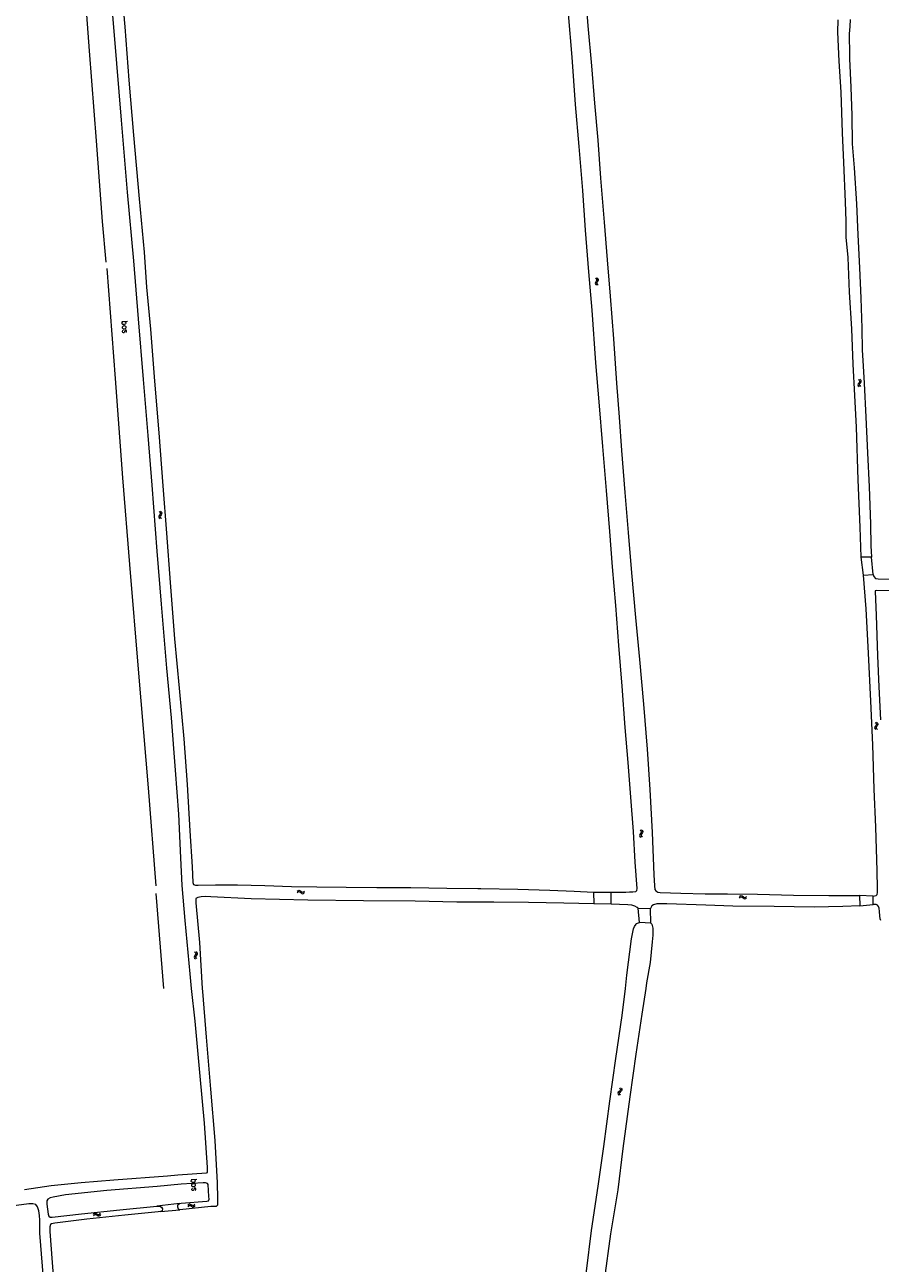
# Model space of a CAD drawing. Header units: metres. Extents: x 189705 to 199106, y 581686 to 588448.
# Tile 526 of 555: x 196843 to 197139, y 587405 to 587833. Entities that reach past the tile are written whole.
import ezdxf

# ---------------------------------------------------------------- set-up
doc = ezdxf.new("R2010")
doc.units = ezdxf.units.M
doc.layers.add('B-WA-OG-GBKN-G', color=7, linetype='Continuous', lineweight=18)
doc.styles.add('Style-STANDARD', font='STANDARD.shx')

msp = doc.modelspace()

# ---------------------------------------------------------------- linework, layer by layer
at = {"layer": 'B-WA-OG-GBKN-G'}
for p, q in [((197040.666, 587745.528), (197040.977, 587745.266)), ((197041.155, 587745.61), (197041.469, 587745.349)), ((197040.665, 587743.946), (197040.609, 587743.622)), ((197040.609, 587743.622), (197040.771, 587743.326)), ((197040.875, 587744.296), (197040.665, 587743.946)), ((197040.771, 587743.326), (197041.084, 587743.064)), ((197041.082, 587744.655), (197040.875, 587744.296)), ((197040.977, 587745.266), (197041.134, 587744.977)), ((197041.134, 587744.977), (197041.082, 587744.655)), ((197041.157, 587744.028), (197041.101, 587743.704)), ((197041.101, 587743.704), (197041.261, 587743.408)), ((197041.365, 587744.379), (197041.157, 587744.028)), ((197041.261, 587743.408), (197041.574, 587743.145)), ((197041.573, 587744.729), (197041.365, 587744.379)), ((197041.469, 587745.349), (197041.628, 587745.063)), ((197041.628, 587745.063), (197041.573, 587744.729)), ((197131.455, 587708.901), (197131.374, 587708.582)), ((197131.374, 587708.582), (197131.514, 587708.274)), ((197131.691, 587709.233), (197131.455, 587708.901)), ((197131.514, 587708.274), (197131.806, 587707.989)), ((197131.575, 587710.478), (197131.866, 587710.193)), ((197131.924, 587709.576), (197131.691, 587709.233)), ((197131.866, 587710.193), (197132.001, 587709.893)), ((197131.951, 587708.945), (197131.871, 587708.626)), ((197131.871, 587708.626), (197132.008, 587708.318)), ((197132.001, 587709.893), (197131.924, 587709.576)), ((197132.185, 587709.28), (197131.951, 587708.945)), ((197132.008, 587708.318), (197132.301, 587708.033)), ((197132.07, 587710.522), (197132.362, 587710.239)), ((197132.419, 587709.612), (197132.185, 587709.28)), ((197132.362, 587710.239), (197132.499, 587709.941)), ((197132.499, 587709.941), (197132.419, 587709.612)), ((196889.846, 587664.83), (196890.15, 587664.559)), ((196890.15, 587664.559), (196890.3, 587664.267)), ((196890.3, 587664.267), (196890.239, 587663.946)), ((196890.338, 587664.898), (196890.644, 587664.629)), ((196890.644, 587664.629), (196890.795, 587664.339)), ((196890.795, 587664.339), (196890.731, 587664.006)), ((196889.802, 587663.249), (196889.738, 587662.926)), ((196889.738, 587662.926), (196889.892, 587662.626)), ((196890.022, 587663.593), (196889.802, 587663.249)), ((196889.892, 587662.626), (196890.198, 587662.355)), ((196890.239, 587663.946), (196890.022, 587663.593)), ((196890.296, 587663.317), (196890.232, 587662.994)), ((196890.232, 587662.994), (196890.384, 587662.694)), ((196890.514, 587663.663), (196890.296, 587663.317)), ((196890.384, 587662.694), (196890.69, 587662.423)), ((196890.731, 587664.006), (196890.514, 587663.663)), ((197137.378, 587591.932), (197137.669, 587591.648)), ((197137.669, 587591.648), (197137.805, 587591.349)), ((197137.872, 587591.978), (197138.166, 587591.696)), ((197138.166, 587591.696), (197138.304, 587591.399)), ((197138.304, 587591.399), (197138.225, 587591.07)), ((197137.263, 587590.355), (197137.183, 587590.035)), ((197137.183, 587590.035), (197137.324, 587589.729)), ((197137.497, 587590.688), (197137.263, 587590.355)), ((197137.324, 587589.729), (197137.617, 587589.444)), ((197137.73, 587591.032), (197137.497, 587590.688)), ((197137.759, 587590.4), (197137.68, 587590.081)), ((197137.68, 587590.081), (197137.818, 587589.774)), ((197137.805, 587591.349), (197137.73, 587591.032)), ((197137.992, 587590.736), (197137.759, 587590.4)), ((197137.818, 587589.774), (197138.112, 587589.49)), ((197138.225, 587591.07), (197137.992, 587590.736)), ((197055.99, 587553.172), (197055.914, 587552.852)), ((197056.221, 587553.509), (197055.99, 587553.172)), ((197056.088, 587554.751), (197056.383, 587554.47)), ((197056.45, 587553.855), (197056.221, 587553.509)), ((197056.383, 587554.47), (197056.522, 587554.173)), ((197056.486, 587553.224), (197056.41, 587552.903)), ((197056.41, 587552.903), (197056.552, 587552.598)), ((197056.522, 587554.173), (197056.45, 587553.855)), ((197056.715, 587553.562), (197056.486, 587553.224)), ((197056.582, 587554.803), (197056.879, 587554.523)), ((197056.944, 587553.898), (197056.715, 587553.562)), ((197056.879, 587554.523), (197057.02, 587554.228)), ((197057.02, 587554.228), (197056.944, 587553.898)), ((197055.914, 587552.852), (197056.058, 587552.547)), ((197056.058, 587552.547), (197056.355, 587552.266)), ((197056.552, 587552.598), (197056.849, 587552.317)), ((196937.598, 587533.55), (196937.9, 587533.824)), ((196937.609, 587533.054), (196937.913, 587533.325)), ((196937.9, 587533.824), (196938.205, 587533.941)), ((196937.913, 587533.325), (196938.221, 587533.44)), ((196938.205, 587533.941), (196938.529, 587533.84)), ((196938.221, 587533.44), (196938.532, 587533.343)), ((196938.529, 587533.84), (196938.845, 587533.584)), ((196938.532, 587533.343), (196938.859, 587533.088)), ((196938.845, 587533.584), (196939.164, 587533.329)), ((196938.859, 587533.088), (196939.176, 587532.83)), ((196939.164, 587533.329), (196939.477, 587533.228)), ((196939.176, 587532.83), (196939.489, 587532.729)), ((196939.477, 587533.228), (196939.793, 587533.345)), ((196939.489, 587532.729), (196939.804, 587532.848)), ((196939.793, 587533.345), (196940.097, 587533.618)), ((196939.804, 587532.848), (196940.108, 587533.121)), ((197090.43, 587531.724), (197090.73, 587532)), ((197090.446, 587531.228), (197090.748, 587531.501)), ((197090.73, 587532), (197091.035, 587532.12)), ((197090.748, 587531.501), (197091.054, 587531.619)), ((197091.035, 587532.12), (197091.359, 587532.021)), ((197091.054, 587531.619), (197091.366, 587531.524)), ((197091.359, 587532.021), (197091.678, 587531.768)), ((197091.366, 587531.524), (197091.695, 587531.272)), ((197091.678, 587531.768), (197091.998, 587531.515)), ((197091.998, 587531.515), (197092.312, 587531.417)), ((197092.312, 587531.417), (197092.627, 587531.536)), ((197092.627, 587531.536), (197092.929, 587531.812)), ((197091.695, 587531.272), (197092.014, 587531.017)), ((197092.014, 587531.017), (197092.328, 587530.918)), ((197092.328, 587530.918), (197092.642, 587531.04)), ((197092.642, 587531.04), (197092.944, 587531.315)), ((196902.053, 587511.097), (196901.99, 587510.774)), ((196901.99, 587510.774), (196902.145, 587510.474)), ((196902.271, 587511.442), (196902.053, 587511.097)), ((196902.089, 587512.678), (196902.394, 587512.409)), ((196902.145, 587510.474), (196902.453, 587510.205)), ((196902.486, 587511.796), (196902.271, 587511.442)), ((196902.394, 587512.409), (196902.545, 587512.117)), ((196902.547, 587511.167), (196902.483, 587510.844)), ((196902.483, 587510.844), (196902.637, 587510.545)), ((196902.545, 587512.117), (196902.486, 587511.796)), ((196902.762, 587511.514), (196902.547, 587511.167)), ((196902.58, 587512.749), (196902.888, 587512.481)), ((196902.637, 587510.545), (196902.944, 587510.276)), ((196902.978, 587511.859), (196902.762, 587511.514)), ((196902.888, 587512.481), (196903.04, 587512.192)), ((196903.04, 587512.192), (196902.978, 587511.859)), ((197048.562, 587464.104), (197048.413, 587463.811)), ((197048.413, 587463.811), (197048.481, 587463.48)), ((197048.481, 587463.48), (197048.703, 587463.137)), ((197048.866, 587464.376), (197048.562, 587464.104)), ((197049.17, 587464.659), (197048.866, 587464.376)), ((197049.057, 587464.037), (197048.907, 587463.744)), ((197048.907, 587463.744), (197048.973, 587463.414)), ((197048.973, 587463.414), (197049.195, 587463.07)), ((197049.03, 587465.615), (197049.25, 587465.273)), ((197049.359, 587464.311), (197049.057, 587464.037)), ((197049.315, 587464.951), (197049.17, 587464.659)), ((197049.25, 587465.273), (197049.315, 587464.951)), ((197049.661, 587464.584), (197049.359, 587464.311)), ((197049.522, 587465.549), (197049.744, 587465.207)), ((197049.812, 587464.887), (197049.661, 587464.584)), ((197049.744, 587465.207), (197049.812, 587464.887)), ((196899.777, 587425.029), (196900.035, 587425.344)), ((196899.863, 587424.54), (196900.123, 587424.854)), ((196900.035, 587425.344), (196900.32, 587425.506)), ((196900.123, 587424.854), (196900.41, 587425.013)), ((196900.32, 587425.506), (196900.654, 587425.454)), ((196900.41, 587425.013), (196900.732, 587424.964)), ((196900.654, 587425.454), (196901.006, 587425.249)), ((196900.732, 587424.964), (196901.094, 587424.76)), ((196901.006, 587425.249), (196901.359, 587425.045)), ((196901.094, 587424.76), (196901.445, 587424.554)), ((196901.359, 587425.045), (196901.684, 587424.992)), ((196901.445, 587424.554), (196901.77, 587424.501)), ((196901.684, 587424.992), (196901.978, 587425.155)), ((196901.77, 587424.501), (196902.064, 587424.665)), ((196901.978, 587425.155), (196902.238, 587425.47)), ((196902.064, 587424.665), (196902.324, 587424.981)), ((196867.149, 587421.88), (196867.407, 587422.196)), ((196867.235, 587421.391), (196867.495, 587421.705)), ((196867.407, 587422.196), (196867.691, 587422.358)), ((196867.495, 587421.705), (196867.782, 587421.865)), ((196867.691, 587422.358), (196868.026, 587422.306)), ((196867.782, 587421.865), (196868.104, 587421.816)), ((196868.026, 587422.306), (196868.377, 587422.101)), ((196868.104, 587421.816), (196868.466, 587421.613)), ((196868.377, 587422.101), (196868.731, 587421.897)), ((196868.466, 587421.613), (196868.817, 587421.406)), ((196868.731, 587421.897), (196869.056, 587421.844)), ((196868.817, 587421.406), (196869.142, 587421.353)), ((196869.056, 587421.844), (196869.35, 587422.007)), ((196869.142, 587421.353), (196869.436, 587421.518)), ((196869.35, 587422.007), (196869.609, 587422.323)), ((196869.436, 587421.518), (196869.696, 587421.834))]:
    msp.add_line(p, q, dxfattribs=at)
at = {"layer": 'B-WA-OG-GBKN-G', "flags": 128}
for points in [[(196871.507, 587751.037), (196870.332, 587765.052), (196868.224, 587792.981), (196865.816, 587824.011), (196863.857, 587850.516), (196861.55, 587881.088), (196859.093, 587912.753), (196856.283, 587946.299), (196853.432, 587981.07)], [(196901.105, 587500), (196900.58, 587505.07), (196898.816, 587523.459), (196897.853, 587535.527), (196897.375, 587545.089), (196896.726, 587560.176), (196895.569, 587575.443), (196894.117, 587593.503), (196892.543, 587610.642), (196890.738, 587632.777), (196889.228, 587651.099), (196887.465, 587673.921), (196886.022, 587691.118), (196884.472, 587710.407), (196882.713, 587731.418), (196881.127, 587751.492), (196878.891, 587775.173), (196876.89, 587800.127), (196875.216, 587819.692), (196873.228, 587843.365), (196871.31, 587869.339), (196869.505, 587892.939), (196867.411, 587917.613), (196866.705, 587928.475)], [(196876.365, 587850.702), (196877.979, 587832.328), (196879.442, 587813.934), (196880.988, 587794.919), (196882.931, 587772.933), (196884.643, 587754.467), (196885.554, 587742.366), (196886.865, 587727.877), (196888.278, 587709.836), (196889.73, 587691.959), (196891.201, 587673.638), (196892.399, 587657.312), (196893.706, 587640.331), (196895.125, 587620.865), (196896.738, 587603.733), (196898.408, 587586.241), (196899.57, 587570.523), (196900.495, 587554.479), (196901.293, 587541.974), (196901.464, 587536.624), (196901.762, 587535.956), (196902.388, 587535.698), (196903.388, 587535.641), (196909.332, 587535.776), (196916.963, 587535.806), (196926.404, 587535.598), (196935.674, 587535.267), (196944.416, 587535.154), (196954.491, 587535.028), (196965.162, 587534.919), (196976.905, 587534.903), (196989.347, 587534.636), (197000, 587534.484)], [(197036.872, 587847.759), (197038.09, 587832.727), (197039.267, 587818.886), (197040.403, 587805.908), (197041.468, 587793.205), (197042.446, 587780.077), (197043.727, 587764.777), (197044.759, 587751.839), (197045.804, 587739.221), (197046.906, 587724.517), (197047.9, 587709.205), (197048.884, 587697.47), (197049.719, 587685.86), (197050.795, 587671.405), (197051.934, 587657.61), (197053.111, 587643.657), (197054.548, 587628.134), (197055.886, 587613.632), (197057.291, 587598.24), (197058.507, 587582.718), (197059.428, 587568.74)], [(197046.095, 587533.245), (197051.178, 587533.312), (197052.479, 587533.325), (197053.565, 587533.353), (197054.657, 587533.531), (197055.018, 587533.843), (197055.061, 587534.569), (197054.411, 587543.661), (197053.813, 587554.178), (197052.894, 587566.043), (197052.009, 587578.019), (197050.935, 587590.147), (197049.897, 587604.452), (197048.746, 587618.457), (197047.68, 587632.33), (197046.618, 587645.726), (197045.675, 587657.945), (197044.447, 587672.107), (197043.191, 587687.25), (197041.956, 587702.733), (197040.855, 587716.207), (197039.535, 587734.365), (197038.361, 587747.664), (197037.252, 587762.047), (197036.303, 587775.816), (197035.04, 587790.978), (197033.82, 587805.441), (197032.59, 587821.898), (197031.319, 587836.825)], [(197132.569, 587649.059), (197132.193, 587659.435), (197131.465, 587675.8), (197130.864, 587693.978), (197130.349, 587704.912), (197129.813, 587715.787), (197129.252, 587727.96), (197128.523, 587740.65), (197128.032, 587752.58), (197127.377, 587759.696), (197127.295, 587762.565), (197127.388, 587765.119), (197127.15, 587771.899), (197126.544, 587785.421), (197126.11, 587795.713), (197125.591, 587809.718), (197124.898, 587820.457), (197124.449, 587830.441), (197124.571, 587834.796)], [(197128.691, 587834.839), (197128.599, 587832.429), (197128.388, 587829.882), (197128.354, 587827.184), (197128.481, 587825.264), (197128.524, 587821.229), (197128.922, 587811.527), (197129.3, 587801.707), (197129.442, 587791.928), (197130.11, 587783.613), (197130.938, 587771.145), (197131.331, 587760.447), (197131.929, 587749.093), (197132.349, 587738.559), (197132.75, 587728.15), (197132.866, 587720.63), (197133.147, 587717.02), (197133.614, 587709.145), (197134.191, 587697.45), (197134.758, 587685.121), (197135.296, 587673.335), (197135.769, 587660.607), (197135.896, 587652.838), (197135.972, 587651.161), (197136.046, 587649.04)], [(196871.777, 587748.857), (196874.629, 587710.82), (196877.259, 587676.513), (196879.618, 587646.525), (196882.776, 587608.939), (196886.058, 587569.294), (196888.75, 587535.391)], [(197136.046, 587649.04), (197132.569, 587649.059)], [(197133.31, 587642.834), (197132.569, 587649.059)], [(197136.662, 587643.044), (197136.046, 587649.04)], [(197133.31, 587642.834), (197136.662, 587643.044)], [(197136.632, 587531.846), (197137.156, 587531.941), (197137.713, 587532.102), (197138.056, 587532.414), (197138.217, 587533.108), (197138.172, 587534.542), (197138.042, 587540.66), (197137.582, 587555.688), (197136.98, 587568.843), (197136.502, 587584.125), (197135.852, 587599.259), (197135.033, 587615.853), (197134.247, 587631.216), (197133.31, 587642.834)], [(197136.662, 587643.044), (197136.9, 587642.342), (197137.434, 587641.71), (197138.402, 587641.541), (197150.911, 587641.439)], [(197145.168, 587637.444), (197137.826, 587637.492), (197137.406, 587637.35), (197137.333, 587637.121), (197137.733, 587629.024), (197138.127, 587614.986), (197138.631, 587604.268), (197139.157, 587592.816)], [(197059.428, 587568.74), (197060.229, 587553.933), (197060.879, 587539.264), (197061.057, 587535.49), (197061.221, 587534.188), (197061.513, 587533.67), (197062.25, 587533.202), (197063.08, 587533.087), (197070.219, 587532.877), (197078.568, 587532.681), (197086.29, 587532.737), (197096.735, 587532.528), (197109.172, 587532.243), (197121.379, 587532.162), (197131.99, 587532.156)], [(196891.506, 587500), (196888.839, 587532.837)], [(197000, 587529.811), (196992.709, 587529.838), (196978.312, 587530.095), (196960.449, 587530.211), (196941.285, 587530.491), (196921.717, 587530.956), (196907.774, 587531.701), (196905.845, 587531.723), (196904.406, 587531.638), (196903.208, 587531.448), (196902.592, 587531.045), (196902.604, 587529.522), (196903.769, 587515.844), (196904.795, 587500)], [(197000, 587534.484), (197001.005, 587534.47), (197013.885, 587534.311), (197024.967, 587533.998), (197033.289, 587533.638), (197040.022, 587533.214)], [(197040.022, 587533.214), (197046.095, 587533.245)], [(197040.022, 587533.214), (197040.075, 587529.175)], [(197046.097, 587529.134), (197046.095, 587533.245)], [(197131.99, 587532.156), (197132.042, 587528.541)], [(197136.632, 587531.846), (197131.99, 587532.156)], [(197136.727, 587528.954), (197136.632, 587531.846)], [(197040.075, 587529.175), (197029.781, 587529.415), (197017.581, 587529.662), (197005.531, 587529.791), (197000, 587529.811)], [(197046.097, 587529.134), (197040.075, 587529.175)], [(197055.417, 587527.781), (197055.141, 587527.942), (197054.287, 587528.469), (197053.197, 587528.749), (197051.896, 587528.86), (197046.097, 587529.134)], [(197055.417, 587527.781), (197059.722, 587527.59)], [(197055.901, 587522.821), (197055.417, 587527.781)], [(197132.042, 587528.541), (197126.201, 587528.259), (197116.277, 587528.052), (197102.485, 587528.358), (197088.175, 587528.45), (197078.883, 587528.802), (197065.305, 587529.205), (197063.161, 587529.235), (197061.866, 587529.169), (197060.792, 587528.873), (197060.182, 587528.484), (197059.722, 587527.59)], [(197059.869, 587522.509), (197059.722, 587527.59)], [(197132.042, 587528.541), (197136.727, 587528.954)], [(197138.875, 587526.549), (197138.698, 587527.69), (197138.509, 587528.33), (197138.145, 587528.816), (197137.747, 587529.002), (197136.727, 587528.954)], [(197139.349, 587523.514), (197139.084, 587524.085), (197139.024, 587525.022), (197138.875, 587526.549)], [(197051.016, 587500), (197051.577, 587504.581), (197053.101, 587517.161), (197053.842, 587520.564), (197054.219, 587521.379), (197054.726, 587522.214), (197054.917, 587522.435), (197055.901, 587522.821)], [(197059.869, 587522.509), (197055.901, 587522.821)], [(197059.869, 587522.509), (197060.146, 587522.238), (197060.472, 587520.778), (197060.507, 587518.352), (197060.319, 587516.071), (197059.541, 587508.941), (197058.363, 587501.917), (197058.067, 587500)], [(196904.795, 587500), (196904.861, 587498.982), (196906.114, 587483.146), (196907.638, 587465.197), (196909.085, 587447.438), (196909.944, 587432.787), (196910.043, 587427.392), (196910.094, 587425.731), (196910.052, 587425.051), (196909.533, 587424.675), (196907.689, 587424.605), (196897.046, 587423.504)], [(196902.282, 587488.631), (196901.105, 587500)], [(197028.921, 587334.77), (197028.668, 587336.534), (197028.371, 587338.791), (197028.35, 587341.289), (197028.511, 587343.531), (197029.031, 587345.745), (197029.413, 587347.737), (197030.685, 587355.401), (197032.56, 587367.443), (197033.636, 587376.658), (197035.632, 587389.588), (197037.535, 587402.258), (197039.314, 587416.282), (197041.643, 587431.695), (197043.623, 587445.404), (197045.618, 587461.009), (197047.78, 587475.822), (197049.864, 587490.596), (197051.016, 587500)], [(197058.067, 587500), (197056.691, 587491.078), (197054.593, 587477.317), (197052.555, 587462.464), (197050.124, 587444.704), (197048.363, 587430.333), (197045.931, 587415.123), (197043.744, 587399.022), (197041.71, 587383.58), (197039.629, 587367.937), (197037.423, 587354.948), (197035.927, 587342.728), (197035.42, 587337.754), (197035.422, 587334.086), (197035.64, 587330.319), (197035.944, 587326.76), (197036.207, 587324.288), (197037.104, 587314.809)], [(196843.343, 587430.541), (196852.575, 587431.904), (196862.944, 587432.901), (196874.24, 587433.816), (196892.758, 587435.239), (196896.353, 587435.537), (196906.22, 587436.235), (196906.625, 587436.418), (196906.536, 587438.113), (196905.49, 587453.444), (196903.997, 587469.608), (196902.282, 587488.631)], [(196896.919, 587425.688), (196897.508, 587425.784), (196906.397, 587426.442), (196906.934, 587426.616), (196907.113, 587427.21), (196907.058, 587428.073), (196906.841, 587432.251), (196906.546, 587432.608), (196905.945, 587432.794), (196905.056, 587432.824), (196897.464, 587432.347), (196889.17, 587431.503), (196871.825, 587430.146), (196857.446, 587428.625), (196853.264, 587427.827), (196852.216, 587427.57), (196851.41, 587427.156), (196851.035, 587426.543), (196851.023, 587425.392), (196851.484, 587421.918)], [(196867.589, 587191.23), (196865.788, 587211.41), (196864.103, 587234.094), (196863.022, 587249.08), (196860.904, 587270.131), (196859.372, 587286.367), (196857.954, 587304.545), (196856.745, 587314.561), (196855.935, 587327.256), (196854.683, 587336.331), (196853.912, 587346.221), (196852.814, 587362.92), (196851.446, 587379.39), (196850.168, 587396.907), (196848.64, 587415.419), (196848.576, 587419.878), (196848.518, 587421.487), (196848.33, 587423.175), (196847.878, 587424.537), (196847.202, 587425.312), (196846.229, 587425.584), (196844.876, 587425.565), (196835.395, 587424.314)], [(196851.484, 587421.918), (196851.723, 587421.328), (196852.185, 587420.96), (196852.879, 587420.989), (196863.051, 587422.04), (196876.253, 587423.495), (196889.101, 587424.716)], [(196896.919, 587425.688), (196889.101, 587424.716)], [(196889.101, 587424.716), (196890.088, 587424.679), (196890.734, 587424.382), (196891.019, 587423.811), (196890.865, 587423.152), (196890.315, 587422.893)], [(196897.046, 587423.504), (196896.582, 587423.722), (196896.298, 587424.338), (196896.341, 587425.142), (196896.919, 587425.688)], [(196890.315, 587422.893), (196889.477, 587422.805), (196878.029, 587421.59), (196864.88, 587420.266), (196853.83, 587418.82), (196852.658, 587418.577), (196852.298, 587418.396), (196852.111, 587417.612), (196852.143, 587416.023), (196852.876, 587405.218), (196854.102, 587389.186)], [(196890.315, 587422.893), (196897.046, 587423.504)]]:
    msp.add_lwpolyline(points, dxfattribs=at)

# ---------------------------------------------------------------- texts
at = {"layer": 'B-WA-OG-GBKN-G', "style": 'Style-STANDARD'}
for rotation, p in [(274.30201, (196876.967, 587730.634)), (274.58763, (196900.902, 587434.155))]:
    msp.add_text('bos', height=2, rotation=rotation, dxfattribs=at).set_placement(p)

doc.saveas('drawing.dxf')
